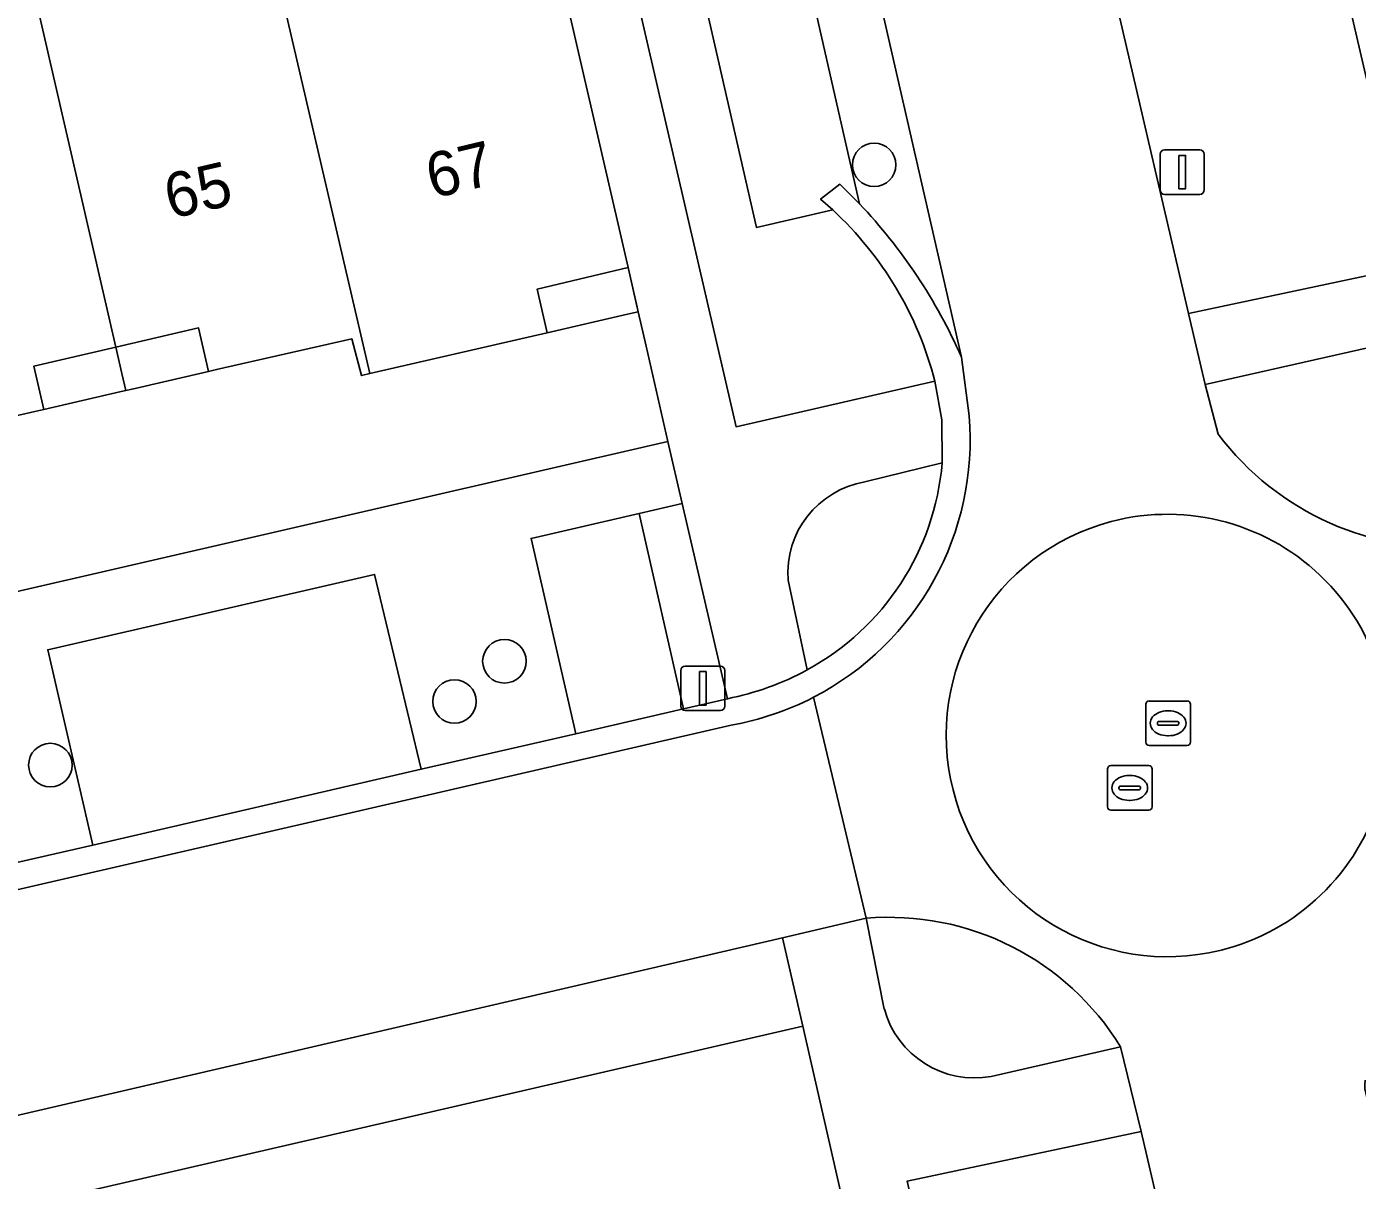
# Model space of a CAD drawing. Extents: x 156412 to 157779, y 382335 to 383768.
# Drawn here: x 156785.77 to 156815.63, y 383380.45 to 383406.35 of the extents above; entities that cross this region are included whole.
import ezdxf

# ---------------------------------------------------------------- set-up
doc = ezdxf.new("R2010")
doc.units = 0
for name, color, linetype in [('IMGEO_Berm_groen', 7, 'Continuous'), ('IMGEO_Boom', 7, 'Continuous'), ('IMGEO_Erf', 7, 'Continuous'), ('IMGEO_Greppel_droge_sloot', 7, 'Continuous'), ('IMGEO_Lichtmast', 7, 'Continuous'), ('IMGEO_Pand', 7, 'Continuous'), ('IMGEO_Pand_nummerreeks', 7, 'Continuous'), ('IMGEO_Pand_overbouw', 7, 'Continuous'), ('IMGEO_Parkeervlak_open', 7, 'Continuous'), ('IMGEO_Rijbaan_lokaal_gesloten', 7, 'Continuous'), ('IMGEO_Rijbaan_lokaal_open', 7, 'Continuous'), ('IMGEO_Rioolput', 7, 'Continuous'), ('IMGEO_Verkeerseiland_groen', 7, 'Continuous'), ('IMGEO_Voetpad_open', 7, 'Continuous')]:
    doc.layers.add(name, color=color, linetype=linetype)

msp = doc.modelspace()

# ---------------------------------------------------------------- linework, layer by layer
at = {"layer": 'IMGEO_Berm_groen'}
for points in [[(156806.745, 383398.93), (156795.447, 383448.332), (156790.186, 383447.104), (156794.238, 383429.583), (156794.591, 383429.664), (156796.835, 383419.824), (156796.512, 383419.749), (156801.687, 383397.369), (156806.147, 383398.394)], [(156803.858, 383402.233), (156802.145, 383401.843), (156792.348, 383444.732), (156794.686, 383445.39), (156804.457, 383402.37)], [(156817.118, 383399.423), (156812.212, 383398.317), (156812.507, 383397.2)], [(156804.604, 383386.335), (156805.015, 383384.299)], [(156807.415, 383382.786), (156810.315, 383383.447)], [(156815.466, 383361.412), (156810.776, 383381.55), (156805.524, 383380.432), (156810.863, 383357.177), (156815.037, 383360.32)]]:
    msp.add_lwpolyline(points, dxfattribs=at)
msp.add_lwpolyline([(156813.373, 383415.767), (156808.437, 383414.561), (156811.839, 383399.906), (156816.814, 383400.966)], close=True, dxfattribs=at)
for centre, radius, start, end in [((156795.667, 383394.043), 12.109, 23.8059, 43.4512), ((156798.503, 383396.438), 7.89, 14.352, 47.2589), ((156817.613, 383401.043), 6.39, 216.9662, 275.1201), ((156805.126, 383380.276), 6.082, 31.4289, 94.9205), ((156807.041, 383384.853), 2.1, 195.2881, 280.2558)]:
    msp.add_arc(centre, radius, start, end, dxfattribs=at)
at = {"layer": 'IMGEO_Boom'}
for centre in [(156804.787, 383403.246), (156796.491, 383392.104), (156795.37, 383391.202), (156786.303, 383389.774)]:
    msp.add_circle(centre, 0.489, dxfattribs=at)
at = {"layer": 'IMGEO_Erf'}
for points in [[(156722.238, 383406.983), (156725.239, 383393.93), (156728.332, 383380.474), (156800.159, 383397.035), (156799.67, 383399.178), (156799.494, 383399.95), (156799.269, 383400.938), (156797.223, 383400.452), (156797.447, 383399.478), (156797.219, 383399.425), (156793.47, 383398.561), (156793.281, 383398.517), (156793.067, 383399.34), (156790.033, 383398.652), (156789.851, 383398.611), (156789.63, 383399.587), (156787.77, 383399.156), (156785.935, 383398.731), (156786.158, 383397.756), (156785.955, 383397.71), (156782.559, 383396.934), (156780.346, 383406.624)], [(156783.027, 383375.162), (156786.711, 383376.018), (156787.362, 383373.213), (156789.243, 383373.645), (156792.151, 383374.312), (156795.023, 383374.971), (156796.821, 383375.384), (156796.181, 383378.192), (156800.178, 383379.103), (156801.525, 383373.192), (156805.421, 383374.109), (156803.188, 383383.914), (156758.727, 383373.657)]]:
    msp.add_lwpolyline(points, dxfattribs=at)
at = {"layer": 'IMGEO_Greppel_droge_sloot'}
msp.add_lwpolyline([(156804.018, 383402.81), (156804.457, 383402.37), (156794.686, 383445.39), (156792.348, 383444.732), (156802.145, 383401.843), (156803.858, 383402.233), (156803.585, 383402.476)], close=True, dxfattribs=at)
at = {"layer": 'IMGEO_Lichtmast'}
for p, q in [((156811.204, 383402.683), (156811.204, 383403.483)), ((156811.204, 383403.483), (156811.204, 383402.683)), ((156811.304, 383403.583), (156812.094, 383403.583)), ((156812.094, 383403.583), (156811.304, 383403.583)), ((156812.194, 383403.483), (156812.194, 383402.683)), ((156812.194, 383402.683), (156812.194, 383403.483)), ((156812.094, 383402.583), (156811.304, 383402.583)), ((156811.304, 383402.583), (156812.094, 383402.583)), ((156800.446, 383391.097), (156800.446, 383391.897)), ((156800.446, 383391.897), (156800.446, 383391.097)), ((156800.546, 383391.997), (156801.336, 383391.997)), ((156801.336, 383391.997), (156800.546, 383391.997)), ((156801.436, 383391.897), (156801.436, 383391.097)), ((156801.436, 383391.097), (156801.436, 383391.897)), ((156801.336, 383390.997), (156800.546, 383390.997)), ((156800.546, 383390.997), (156801.336, 383390.997))]:
    msp.add_line(p, q, dxfattribs=at)
for points in [[(156811.624, 383403.458), (156811.774, 383403.458), (156811.774, 383402.708), (156811.624, 383402.708), (156811.624, 383403.458)], [(156800.866, 383391.872), (156801.016, 383391.872), (156801.016, 383391.122), (156800.866, 383391.122), (156800.866, 383391.872)]]:
    msp.add_lwpolyline(points, dxfattribs=at)
for centre, start, end in [((156811.304, 383403.483), 90, 180), ((156811.304, 383403.483), 90, 180), ((156812.094, 383403.483), 0, 90), ((156812.094, 383403.483), 360, 90), ((156811.304, 383402.683), 180, 270), ((156811.304, 383402.683), 180, 270), ((156812.094, 383402.683), 270, 0), ((156812.094, 383402.683), 270, 0), ((156800.546, 383391.897), 90, 180), ((156800.546, 383391.897), 90, 180), ((156801.336, 383391.897), 0, 90), ((156801.336, 383391.897), 360, 90), ((156800.546, 383391.097), 180, 270), ((156800.546, 383391.097), 180, 270), ((156801.336, 383391.097), 270, 0), ((156801.336, 383391.097), 270, 0)]:
    msp.add_arc(centre, 0.1, start, end, dxfattribs=at)
at = {"layer": 'IMGEO_Pand'}
for points in [[(156785.32, 383409.82), (156785.084, 383410.849), (156785.005, 383411.193), (156784.968, 383411.35), (156779.552, 383410.102), (156779.588, 383409.944), (156780.346, 383406.624), (156782.559, 383396.934), (156785.955, 383397.71), (156786.158, 383397.756), (156785.935, 383398.731), (156787.77, 383399.156), (156785.829, 383407.606)], [(156790.95, 383409.406), (156790.573, 383411.03), (156785.32, 383409.82), (156785.829, 383407.606), (156787.77, 383399.156), (156789.63, 383399.587), (156789.851, 383398.611), (156790.033, 383398.652), (156793.067, 383399.34), (156793.281, 383398.517), (156793.47, 383398.561)], [(156796.99, 383410.798), (156793.061, 383409.892), (156791.143, 383409.45), (156790.95, 383409.406), (156793.47, 383398.561), (156797.219, 383399.425), (156797.447, 383399.478), (156797.223, 383400.452), (156799.269, 383400.938)]]:
    msp.add_lwpolyline(points, close=True, dxfattribs=at)
at = {"layer": 'IMGEO_Pand_overbouw'}
for points in [[(156797.447, 383399.478), (156799.249, 383399.893), (156799.494, 383399.95), (156799.471, 383400.052), (156799.269, 383400.938), (156797.223, 383400.452)], [(156787.77, 383399.156), (156787.907, 383398.564), (156787.996, 383398.181), (156788.137, 383398.214), (156789.851, 383398.611), (156789.63, 383399.587)], [(156787.77, 383399.156), (156785.935, 383398.731), (156786.158, 383397.756), (156787.891, 383398.157), (156787.996, 383398.181), (156787.907, 383398.564)]]:
    msp.add_lwpolyline(points, close=True, dxfattribs=at)
at = {"layer": 'IMGEO_Parkeervlak_open'}
for points in [[(156799.517, 383395.423), (156797.088, 383394.863), (156798.092, 383390.479), (156800.506, 383391.036)], [(156793.577, 383394.053), (156786.245, 383392.362), (156787.259, 383387.979), (156794.625, 383389.679)]]:
    msp.add_lwpolyline(points, close=True, dxfattribs=at)
at = {"layer": 'IMGEO_Rijbaan_lokaal_gesloten'}
for points in [[(156808.437, 383414.561), (156808.111, 383416.1), (156806.998, 383420.912), (156806.764, 383421.925), (156806.169, 383424.496), (156805.869, 383425.796), (156804.19, 383433.055), (156803.803, 383434.73), (156801.798, 383443.399), (156801.536, 383444.534), (156800.386, 383449.507), (156799.937, 383451.364), (156795.072, 383450.154), (156795.447, 383448.332), (156806.745, 383398.93), (156806.918, 383397.612)], [(156812.507, 383397.2), (156812.212, 383398.317), (156811.839, 383399.906), (156808.437, 383414.561)], [(156802.731, 383385.9), (156804.604, 383386.335), (156803.428, 383391.297)], [(156803.428, 383391.297), (156804.604, 383386.335)], [(156801.58, 383390.671), (156729.736, 383374.103), (156727.422, 383373.564), (156697.352, 383366.606), (156691.395, 383365.232), (156692.518, 383360.371), (156698.774, 383361.816), (156758.28, 383375.58), (156802.731, 383385.9)], [(156810.315, 383383.447), (156810.776, 383381.55), (156815.466, 383361.412), (156816.119, 383358.802), (156818.471, 383348.199), (156818.819, 383346.695), (156823.791, 383347.884), (156821.055, 383359.729), (156820.73, 383361.138), (156815.793, 383382.509), (156815.798, 383382.607), (156815.803, 383382.704)]]:
    msp.add_lwpolyline(points, dxfattribs=at)
for centre, radius, start, end in [((156800.445, 383397.067), 6.495, 297.334, 4.8113), ((156817.613, 383401.043), 6.39, 216.9662, 275.1201), ((156811.369, 383390.438), 4.965, 283.7278, 104.7477), ((156811.369, 383390.438), 4.965, 104.7523, 283.7232), ((156800.453, 383397.04), 6.468, 280.0381, 297.3889), ((156805.126, 383380.276), 6.082, 31.4289, 94.9205)]:
    msp.add_arc(centre, radius, start, end, dxfattribs=at)
at = {"layer": 'IMGEO_Rijbaan_lokaal_open'}
for points in [[(156804.457, 383402.37), (156804.018, 383402.81), (156803.585, 383402.476), (156803.858, 383402.233)], [(156806.918, 383397.612), (156806.745, 383398.93)], [(156806.147, 383398.394), (156806.306, 383397.521), (156806.313, 383396.555)], [(156801.494, 383391.264), (156800.506, 383391.036), (156798.092, 383390.479), (156794.625, 383389.679), (156787.259, 383387.979), (156785.551, 383387.585), (156780.63, 383386.45), (156779.797, 383386.258), (156777.292, 383385.679), (156775.455, 383385.256), (156768.275, 383383.599), (156764.575, 383382.745), (156759.794, 383381.642), (156758.642, 383381.376), (156756.349, 383380.847), (156755.165, 383380.574), (156752.48, 383379.954), (156750.013, 383379.385), (156742.481, 383377.647)], [(156727.422, 383373.564), (156729.736, 383374.103), (156801.58, 383390.671)]]:
    msp.add_lwpolyline(points, dxfattribs=at)
for centre, radius, start, end in [((156795.667, 383394.043), 12.109, 23.8059, 43.4512), ((156798.503, 383396.438), 7.89, 14.352, 47.2589), ((156800.445, 383397.067), 6.495, 297.334, 4.8113), ((156800.48, 383397.049), 5.854, 298.6097, 355.1564), ((156811.369, 383390.438), 4.965, 283.7278, 104.7477), ((156811.369, 383390.438), 4.965, 104.7523, 283.7232), ((156800.248, 383397.516), 6.375, 281.2748, 298.4341), ((156800.453, 383397.04), 6.468, 280.0381, 297.3889)]:
    msp.add_arc(centre, radius, start, end, dxfattribs=at)
at = {"layer": 'IMGEO_Rioolput'}
for p, q in [((156810.957, 383391.212), (156811.809, 383391.212)), ((156810.882, 383390.286), (156810.882, 383391.138)), ((156811.37, 383390.992), (156811.395, 383390.992)), ((156811.883, 383391.138), (156811.883, 383390.286)), ((156811.141, 383390.706), (156811.141, 383390.718)), ((156811.579, 383390.669), (156811.181, 383390.669)), ((156811.184, 383390.755), (156811.582, 383390.755)), ((156811.625, 383390.718), (156811.625, 383390.706)), ((156811.393, 383390.432), (156811.368, 383390.432)), ((156811.809, 383390.212), (156810.957, 383390.212)), ((156810.096, 383389.761), (156810.948, 383389.761)), ((156810.021, 383388.835), (156810.021, 383389.687)), ((156810.509, 383389.541), (156810.534, 383389.541)), ((156811.022, 383389.687), (156811.022, 383388.835)), ((156810.28, 383389.255), (156810.28, 383389.267)), ((156810.718, 383389.218), (156810.32, 383389.218)), ((156810.323, 383389.304), (156810.721, 383389.304)), ((156810.764, 383389.267), (156810.764, 383389.255)), ((156810.532, 383388.981), (156810.507, 383388.981)), ((156810.948, 383388.761), (156810.096, 383388.761))]:
    msp.add_line(p, q, dxfattribs=at)
for points in [[(156810.957, 383391.212), (156811.809, 383391.212)], [(156810.882, 383390.286), (156810.882, 383391.138)], [(156811.883, 383391.138), (156811.883, 383390.286)], [(156811.809, 383390.212), (156810.957, 383390.212)], [(156810.096, 383389.761), (156810.948, 383389.761)], [(156810.021, 383388.835), (156810.021, 383389.687)], [(156811.022, 383389.687), (156811.022, 383388.835)], [(156810.948, 383388.761), (156810.096, 383388.761)]]:
    msp.add_lwpolyline(points, dxfattribs=at)
for centre, radius, start, end in [((156810.959, 383391.136), 0.0765, 91.552, 178.448), ((156810.959, 383391.136), 0.0765, 91.552, 178.448), ((156811.807, 383391.136), 0.0765, 1.552, 88.448), ((156811.807, 383391.136), 0.0765, 1.552, 88.448), ((156811.181, 383390.715), 0.0403, 85.8775, 175.7526), ((156811.178, 383390.705), 0.0366, 178.938, 274.7102), ((156811.582, 383390.712), 0.043, 264.8664, 352.4533), ((156811.586, 383390.717), 0.0386, 1.7309, 96.639), ((156810.959, 383390.288), 0.0765, 181.552, 268.448), ((156810.959, 383390.288), 0.0765, 181.552, 268.448), ((156811.807, 383390.288), 0.0765, 271.552, 358.448), ((156811.807, 383390.288), 0.0765, 271.552, 358.448), ((156810.098, 383389.685), 0.0765, 91.552, 178.448), ((156810.098, 383389.685), 0.0765, 91.552, 178.448), ((156810.946, 383389.685), 0.0765, 1.552, 88.448), ((156810.946, 383389.685), 0.0765, 1.552, 88.448), ((156810.32, 383389.264), 0.0403, 85.8775, 175.7526), ((156810.317, 383389.254), 0.0366, 178.938, 274.7102), ((156810.721, 383389.261), 0.043, 264.8664, 352.4533), ((156810.725, 383389.266), 0.0386, 1.7309, 96.639), ((156810.098, 383388.837), 0.0765, 181.552, 268.448), ((156810.098, 383388.837), 0.0765, 181.552, 268.448), ((156810.946, 383388.837), 0.0765, 271.552, 358.448), ((156810.946, 383388.837), 0.0765, 271.552, 358.448)]:
    msp.add_arc(centre, radius, start, end, dxfattribs=at)
for centre, major_axis, ratio, start_param, end_param in [((156811.369, 383390.712), (-0.387, 0.002), 0.722429, 4.712389, 7.853982), ((156811.394, 383390.712), (-0.39, 0.002), 0.717154, 1.570796, 4.712389), ((156810.508, 383389.261), (-0.387, 0.002), 0.722429, 4.712389, 7.853982), ((156810.533, 383389.261), (-0.39, 0.002), 0.717154, 1.570796, 4.712389)]:
    msp.add_ellipse(centre, major_axis=major_axis, ratio=ratio, start_param=start_param, end_param=end_param, dxfattribs=at)
at = {"layer": 'IMGEO_Verkeerseiland_groen'}
for points in [[(156806.313, 383396.555), (156804.575, 383396.128)], [(156802.858, 383393.923), (156803.283, 383391.91)]]:
    msp.add_lwpolyline(points, dxfattribs=at)
for centre, radius, start, end in [((156800.48, 383397.049), 5.854, 298.6097, 355.1564), ((156804.921, 383394.088), 2.069, 99.6215, 184.5638)]:
    msp.add_arc(centre, radius, start, end, dxfattribs=at)
at = {"layer": 'IMGEO_Voetpad_open'}
for points in [[(156813.373, 383415.767), (156816.814, 383400.966), (156811.839, 383399.906), (156812.212, 383398.317), (156817.118, 383399.423), (156818.183, 383394.678), (156820.094, 383395.084), (156820.026, 383395.392), (156819.033, 383399.942), (156818.618, 383401.407), (156797.089, 383494.703)], [(156789.703, 383450.992), (156789.233, 383453.078), (156788.808, 383454.964), (156786.899, 383454.529), (156787.33, 383452.642), (156788.124, 383449.262), (156788.308, 383448.464), (156788.53, 383447.489), (156790.812, 383437.604), (156793.184, 383427.395), (156793.746, 383424.972), (156794.067, 383423.51), (156794.641, 383421.05), (156796.99, 383410.798), (156799.269, 383400.938), (156799.494, 383399.95), (156799.67, 383399.178), (156800.159, 383397.035), (156800.482, 383395.646), (156801.494, 383391.264)], [(156806.306, 383397.521), (156806.147, 383398.394), (156801.687, 383397.369), (156796.512, 383419.749), (156794.238, 383429.583), (156790.186, 383447.104), (156795.447, 383448.332), (156795.072, 383450.154), (156792.015, 383449.438)], [(156804.575, 383396.128), (156806.313, 383396.555), (156806.306, 383397.521)], [(156785.551, 383387.585), (156787.259, 383387.979), (156786.245, 383392.362), (156793.577, 383394.053), (156794.625, 383389.679), (156798.092, 383390.479), (156797.088, 383394.863), (156799.517, 383395.423), (156800.482, 383395.646), (156800.159, 383397.035), (156728.332, 383380.474)], [(156803.283, 383391.91), (156802.858, 383393.923)], [(156805.015, 383384.299), (156804.604, 383386.335), (156802.731, 383385.9), (156803.188, 383383.914), (156805.421, 383374.109), (156806.04, 383371.478), (156809.003, 383358.71), (156809.595, 383356.156), (156809.9, 383354.827), (156810.032, 383354.246), (156810.971, 383350.286), (156812.505, 383350.007), (156811.189, 383355.601), (156815.112, 383358.565), (156816.119, 383358.802), (156815.466, 383361.412)], [(156805.524, 383380.432), (156810.776, 383381.55), (156810.315, 383383.447), (156807.415, 383382.786)]]:
    msp.add_lwpolyline(points, dxfattribs=at)
for points in [[(156800.482, 383395.646), (156799.517, 383395.423), (156800.506, 383391.036), (156801.494, 383391.264)], [(156803.188, 383383.914), (156802.731, 383385.9), (156758.28, 383375.58), (156698.774, 383361.816), (156692.518, 383360.371), (156674.693, 383356.254), (156656.141, 383351.999), (156630.503, 383346.082), (156583.446, 383335.24), (156583.967, 383333.256), (156629.258, 383343.726), (156655.27, 383349.748), (156656.638, 383350.08), (156659.149, 383350.609), (156692.77, 383358.399), (156695.561, 383359.039), (156703.149, 383360.862), (156727.164, 383366.322), (156729.693, 383366.895), (156731.059, 383367.213), (156758.727, 383373.657)]]:
    msp.add_lwpolyline(points, close=True, dxfattribs=at)
for centre, radius, start, end in [((156804.921, 383394.088), 2.069, 99.6215, 184.5638), ((156800.248, 383397.516), 6.375, 281.2748, 298.4341), ((156807.041, 383384.853), 2.1, 195.2881, 280.2558)]:
    msp.add_arc(centre, radius, start, end, dxfattribs=at)

# ---------------------------------------------------------------- texts
at = {"layer": 'IMGEO_Pand_nummerreeks'}
for s, rotation, p in [('67', 13.3614, (156794.873, 383402.484)), ('65', 13.0405, (156788.997, 383402.028))]:
    msp.add_text(s, height=1, rotation=rotation, dxfattribs=at).set_placement(p)

doc.saveas('drawing.dxf')
